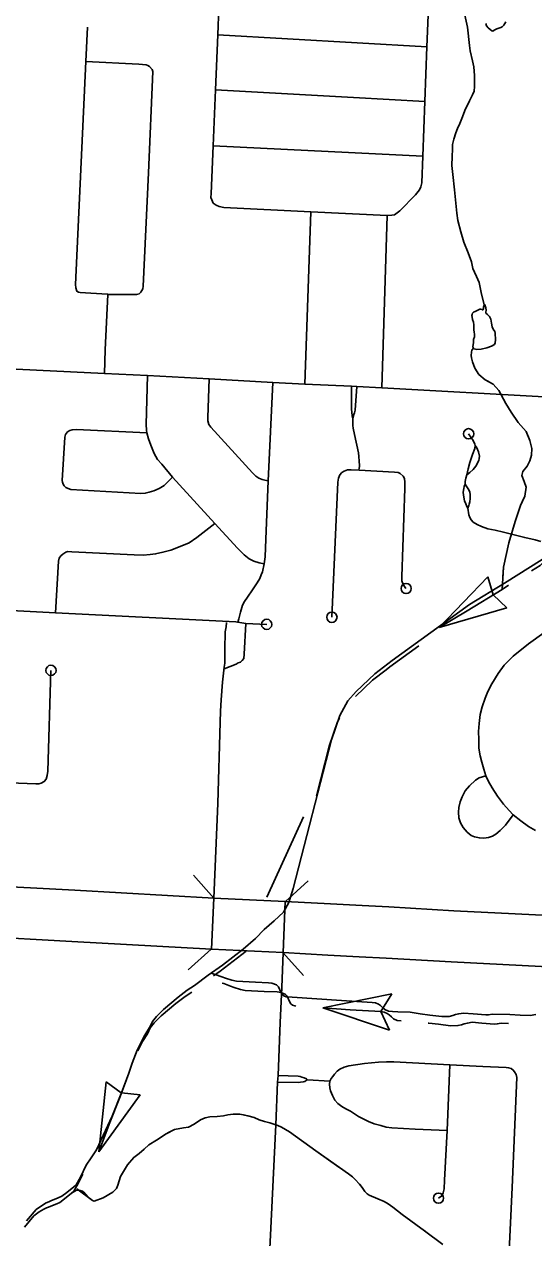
# Model space of a CAD drawing. Extents: x 653372 to 905732, y 627442 to 787275.
# Drawn here: x 674416 to 676900, y 733763 to 739676 of the extents above; entities that cross this region are included whole.
import ezdxf

# ---------------------------------------------------------------- set-up
doc = ezdxf.new("R2010")
doc.units = 0
for name, color, linetype in [('15', 7, 'Continuous'), ('33', 7, 'Continuous'), ('35', 7, 'Continuous'), ('37', 7, 'Continuous'), ('43', 7, 'Continuous')]:
    doc.layers.add(name, color=color, linetype=linetype)

msp = doc.modelspace()

# ---------------------------------------------------------------- linework, layer by layer
at = {"layer": '15'}
for points in [[(674196, 735481.5), (674661.4, 735456.4), (675339.3, 735418.1), (675328.2, 735168.3)], [(675687.1, 735402.1), (675339.3, 735418.1)], [(680963.2, 734878.5), (680371.5, 734907.7), (680339.7, 734908.4), (679818, 734935.4), (679225.9, 734967.7), (679032.3, 734976.3), (678563.7, 734997.8), (678502.4, 735002), (677672.5, 735046.4), (677095.4, 735076.6), (676497.3, 735106.9), (676180.4, 735124.9), (676049.1, 735131.6), (675895.4, 735140.2), (675678.1, 735152.2), (675687.1, 735402.1)], [(675687.1, 735402.1), (675909.3, 735389.8), (676062.4, 735381.2), (676193.8, 735374.6), (676510.7, 735356.6), (677108.2, 735326.3), (677685.7, 735296.1), (678517.6, 735251.5), (678578, 735247.4), (679043.5, 735226.1), (679238.2, 735217.4), (679831.2, 735185), (680348.9, 735158.3), (680380.4, 735157.6), (680975.6, 735128.2)], [(675328.2, 735168.3), (674647.6, 735206.8), (674183.2, 735231.8)], [(675678.1, 735152.2), (675328.2, 735168.3)]]:
    msp.add_lwpolyline(points, dxfattribs=at)
at = {"layer": '33'}
for points in [[(676184.2, 738743.6), (675812.6, 738762.3), (675387.9, 738783.7), (675366.4, 738787.6), (675350.4, 738794.6), (675336.6, 738804.7), (675329.5, 738820.1), (675325.5, 738832.1), (675326.1, 738851.6), (675337.3, 739082.7), (675348.7, 739356.1), (675360, 739623.7), (675369.3, 739892.9), (675382.8, 740161.5)], [(676402.7, 740108.1), (676389.2, 739839.1), (676378.9, 739566.6), (676368.9, 739299.5), (676358.5, 739032.5), (676353.5, 738903.9), (676349.7, 738884.5), (676342.8, 738869.6), (676323.6, 738844.2), (676246.7, 738767.5), (676221.2, 738747.7), (676207, 738744.9), (676184.2, 738743.6)], [(674723.3, 739662.5), (674715.2, 739493.9), (674666.1, 738407.8), (674667.8, 738391.5), (674672.7, 738375.1), (674680.1, 738370.6), (674688.8, 738369.2), (674820.5, 738359.9), (674823.4, 738359.9)], [(675360, 739623.7), (676378.9, 739566.6)], [(674823.4, 738358.8), (674963.2, 738358.8), (674975.3, 738362.8), (674984.2, 738371.2), (674994.4, 738386), (674994.7, 738399), (675021.1, 738951.4), (675042.7, 739446.2), (675039.7, 739456), (675026.1, 739470.5), (675018.1, 739475.1), (675009.8, 739478.8), (674974.5, 739481.3), (674715.2, 739493.9)], [(675348.7, 739356.1), (676020, 739319.8), (676368.9, 739299.5)], [(676358.5, 739032.5), (675337.3, 739082.7)], [(675784.1, 737922.6), (675812.6, 738762.3)], [(676184.2, 738743.6), (676159.1, 737904.9)], [(674823.4, 738358.8), (674810.2, 738088.9), (674806.7, 737974.3)], [(669900.6, 738249.4), (670359.7, 738215.8), (670594, 738200.7), (671138.1, 738172.5), (671606.6, 738145.2), (671823.4, 738130.4), (672493.7, 738090.8), (672522.7, 738089.5), (672994.8, 738061.6), (673314.8, 738047.4), (674309.7, 737999.3), (674806.7, 737974.3), (675017.1, 737963.7), (675317.1, 737948), (675627.9, 737930.3), (675784.1, 737922.6), (676011, 737912), (676037.7, 737910.7), (676159.1, 737904.9), (676979.1, 737858.9), (677253.7, 737844.7), (677550.6, 737831.4), (677841.2, 737811.8), (678446, 737776.3)], [(675017.1, 737963.7), (675009.9, 737725), (675011, 737698), (675013.1, 737685.4), (675021.3, 737656.3), (675032.9, 737624.2), (675049, 737584.2), (675065.5, 737555.8), (675086, 737532), (675139, 737469.8), (675345, 737243.7), (675455.9, 737122.7), (675487.7, 737089.9), (675512.1, 737070.9), (675534.9, 737059.6), (675560.7, 737052.1), (675585.6, 737047.5)], [(675317.1, 737948), (675309.8, 737759.7), (675310.4, 737743.1), (675316.1, 737726.4), (675325.4, 737712.7), (675527.6, 737490.8), (675545.4, 737473.9), (675558.6, 737464.9), (675576.2, 737456.9), (675588.4, 737454.4), (675605.5, 737451.8)], [(675456.6, 736761.7), (675461, 736777.9), (675469.7, 736811.4), (675480.3, 736844.8), (675489.5, 736863.8), (675503.6, 736883.6), (675527.8, 736920.4), (675551, 736953.4), (675564.1, 736975.2), (675571.4, 736992.3), (675576.7, 737007.6), (675585.6, 737047.5), (675589.4, 737080.4), (675594, 737166.9), (675605.5, 737451.8), (675627.9, 737930.3)], [(676011, 737912), (676011.4, 737800.6), (676012.5, 737785), (676014.2, 737768.4), (676017, 737756.5), (676022.4, 737774), (676025.8, 737783), (676029.4, 737795.8), (676037.7, 737910.7)], [(676017, 737756.5), (676016.9, 737735.6), (676017, 737720.6), (676018.8, 737708.2), (676025.3, 737677), (676044.6, 737587), (676047.3, 737570), (676048.7, 737546.4), (676049.7, 737526.5), (676049.2, 737507.3)], [(675139, 737469.8), (675098.3, 737429.1), (675072.8, 737414.4), (675047.4, 737402.7), (675025.1, 737395.6), (675005.7, 737390.5), (674984.5, 737390.1), (674642.7, 737409.1), (674630.4, 737413.3), (674618.4, 737419.3), (674609.9, 737426.3), (674605, 737434.3), (674602.2, 737444.7), (674600.7, 737452.7), (674612.8, 737663.7), (674617.1, 737677.1), (674627.1, 737690.3), (674637.9, 737696.7), (674648.6, 737700.2), (674669.8, 737701.5), (675013.1, 737685.4)], [(676582.1, 737680.5), (676604.4, 737646.9), (676611.9, 737630.6), (676614.4, 737623)], [(676614.4, 737623), (676611.8, 737608.6), (676601.3, 737579.5), (676587.8, 737540.2), (676579.4, 737509.9), (676573.7, 737480.1), (676588.5, 737492.5), (676603.9, 737506), (676617.3, 737523.2), (676632, 737550.1), (676633.8, 737560.4), (676634.3, 737571), (676630.1, 737592), (676622.1, 737611.5), (676614.4, 737623)], [(675915.6, 736786.3), (675944.7, 737444.2), (675947.5, 737464.5), (675954.4, 737479.8), (675964.4, 737491.9), (675975.8, 737499), (675991, 737504.4), (676008.7, 737505.5), (676048.2, 737503.8), (676221.4, 737493.2), (676237.8, 737491.7), (676248.4, 737487.6), (676263.5, 737473.8), (676268.8, 737462.9), (676271.2, 737445.1), (676271.3, 737413), (676255.8, 736985.4), (676256.2, 736964), (676262.1, 736946.7), (676276, 736927)], [(676573.7, 737480.1), (676567.8, 737463.6), (676565.7, 737447.3), (676565.5, 737435.6)], [(676565.5, 737435.6), (676560.6, 737424), (676558, 737413.8), (676556, 737395.5), (676557.2, 737381.3), (676562.2, 737353.2), (676567.7, 737339.1), (676572.6, 737326.1), (676578.3, 737317.4), (676582.4, 737330.6), (676584.5, 737337.8), (676587.3, 737349.3), (676589.9, 737365.8), (676589.4, 737384), (676587.6, 737395.9), (676582.5, 737408), (676572.9, 737422.6), (676565.5, 737435.6)], [(676578.3, 737317.4), (676583, 737285.9), (676587.4, 737271.8), (676594, 737261.4), (676604.9, 737250.4), (676623.3, 737238.6), (676644.5, 737229.4), (676675.7, 737217.7), (676710.9, 737210.2), (676751.9, 737200.9), (676855.4, 737174.9), (676907, 737163.7), (676933.5, 737155.9)], [(674568.6, 736807.9), (674583.1, 737060.5), (674586.4, 737073.9), (674594.4, 737085.2), (674604.3, 737094.5), (674618.1, 737103.8), (674627.8, 737106.4), (674647, 737104.8), (674951.8, 737089.9), (674996, 737089.5), (675029.8, 737092.4), (675055.9, 737095.4), (675091.8, 737103), (675130.6, 737113.4), (675175.4, 737130.4), (675219.3, 737149.3), (675257.2, 737175.1), (675345, 737243.7)], [(671780.3, 736956.1), (672951.2, 736886.8), (673266.3, 736870), (673597.7, 736854.6), (673933.5, 736839.8), (674256.9, 736824.2), (674568.6, 736807.9), (675447.5, 736763.5)], [(677075.5, 736801.5), (676874.3, 736656.1), (676799, 736596.7), (676756.1, 736552.7), (676725.9, 736512), (676694.7, 736462.4), (676676.4, 736424.4), (676662.1, 736391.9), (676648.2, 736350.7), (676638.9, 736313.1), (676633.2, 736269.4), (676630.5, 736230.1), (676631.6, 736190.7), (676632.5, 736149.1), (676638.8, 736111.8), (676646.1, 736080.3), (676655.4, 736045.9), (676666.3, 736013.6), (676678.9, 735986.5), (676696.6, 735956), (676722.8, 735914.4), (676751.3, 735874.9), (676780.1, 735844.3), (676799.5, 735822.9), (676835.8, 735794.3), (676874.3, 735767.2), (676907.9, 735747.6)], [(675402.2, 736760.3), (675399.4, 736740.3), (675395.8, 736715.2), (675393.3, 736631), (675393.3, 736584.2), (675392.7, 736562.7), (675390.6, 736542.6), (675382.7, 736469.8), (675375.8, 736383.6), (675372, 736328.3), (675370.4, 736275.8), (675359.9, 735878.2), (675339.3, 735418.1)], [(675495.5, 736756.3), (675487.7, 736607.1), (675485.7, 736585.9), (675478.3, 736575.2), (675469.5, 736567.9), (675458.1, 736563.6), (675448, 736557.2), (675389.9, 736535.7)], [(675597.6, 736751.8), (675495.5, 736756.3), (675456.6, 736761.7), (675447.5, 736763.5)], [(674545.9, 736527.6), (674530.3, 736036.8), (674528, 736016.1), (674521.7, 735998), (674513, 735985.9), (674497.8, 735977.2), (674487, 735975), (674471.3, 735975.5), (674215.9, 735983.8)], [(676666.3, 736013.6), (676633.4, 736004), (676616, 735991.9), (676587, 735965.3), (676565.4, 735939.9), (676551.2, 735910.6), (676541.5, 735886.4), (676534.8, 735859.8), (676532.6, 735836.1), (676534, 735809.3), (676542.2, 735784.6), (676554.9, 735761.2), (676574.3, 735739.8), (676593.8, 735723.6), (676610.7, 735716.4), (676634.3, 735711.2), (676655.8, 735710.6), (676678.9, 735713.6), (676697.7, 735719.7), (676714.3, 735729.6), (676736.4, 735746.8), (676761.7, 735772.8), (676799.5, 735822.9)], [(675515.3, 731313.7), (675525.7, 731647.9), (675527.6, 731729.8), (675526.9, 731803.8), (675524.2, 731832.9), (675524.8, 731876.4), (675532.4, 732082.9), (675545.1, 732383.8), (675547.3, 732506.3), (675551.2, 732564.2), (675557.9, 732619.2), (675562, 732656.8), (675566.1, 732699.4), (675567.7, 732751.1), (675574.5, 732921.3), (675585.2, 733141.6), (675599, 733432.2), (675614.3, 733743.5), (675641.8, 734313.9), (675651, 734521.2), (675653.2, 734553.6), (675664, 734812.5), (675672, 734981.5), (675678.1, 735152.2)], [(676774.8, 733595.4), (676794.9, 734007.4), (676816.8, 734544.4), (676814, 734558), (676806.1, 734571.1), (676799.3, 734580.3), (676789.8, 734587.1), (676777.1, 734591.3), (676764.9, 734592.3), (676651.8, 734597.6), (676490, 734605.7), (676218, 734620.3), (676181.4, 734620.1), (676142, 734618.1), (676075, 734611.4), (675997.4, 734600.6), (675975.9, 734594.8), (675953.8, 734584.5), (675941.2, 734573.9), (675927.9, 734560.1), (675919.9, 734549.4), (675911.8, 734538.7), (675905.9, 734526.1), (675903.8, 734512), (675904.7, 734493.9), (675908.8, 734479), (675917.7, 734455.5), (675929.3, 734433.9), (675943.6, 734417.4), (675963.8, 734403), (675984, 734391.7), (676006.8, 734380.1), (676045.9, 734353.8), (676093.5, 734328.9), (676122.1, 734318.7), (676153.4, 734309.4), (676180.2, 734302.2), (676207.7, 734298.1), (676321.5, 734292.8), (676476.7, 734284.9)], [(675653.2, 734553.6), (675750.6, 734550.4), (675760.2, 734548.5), (675769.1, 734546), (675779.6, 734542.4), (675791, 734536.9), (675796, 734532.6), (675792.4, 734530.1), (675784.2, 734524.9), (675775.5, 734522), (675762.9, 734520.4), (675753.5, 734519.7), (675651, 734521.2)], [(676490, 734605.7), (676476.7, 734284.9), (676464.9, 734043.1), (676462.4, 734001.3), (676458, 733981.5), (676451.1, 733967.5), (676435.3, 733955.8)], [(675796, 734532.6), (675905.9, 734526.1)]]:
    msp.add_lwpolyline(points, dxfattribs=at)
for centre in [(676582.1, 737680.5), (676277.5, 736926.4), (676277.5, 736926.4), (675915.6, 736786.3), (675597.6, 736751.8), (674545.9, 736527.6), (676435.3, 733955.8)]:
    msp.add_circle(centre, 25, dxfattribs=at)
at = {"layer": '35'}
for points in [[(676658.5, 738310.2), (676644.3, 738361.1), (676634.1, 738417.3), (676620.9, 738447.6), (676610.3, 738468.2), (676601.8, 738486), (676596, 738518.3), (676579.3, 738562.2), (676559.1, 738613.3), (676544.3, 738664.6), (676529.6, 738720.3), (676524.4, 738755.4), (676518.5, 738821.1), (676513.7, 738869.2), (676504.7, 738943.5), (676499.8, 738987.7), (676501.1, 739031.1), (676503.9, 739066.5), (676504, 739089.6), (676510.4, 739116), (676519.8, 739146.2), (676527.8, 739167.4), (676539.8, 739192.9), (676551.5, 739224.8), (676564.3, 739256.1), (676587.1, 739302.8), (676601.5, 739332.3), (676608.3, 739350.2), (676611.2, 739372.1), (676611.3, 739395.2), (676610, 739426.3), (676606.7, 739468.1), (676600.9, 739498.2), (676588.8, 739547.1), (676585.6, 739573.1), (676575.9, 739661), (676563.5, 739719.5)], [(676762.7, 739687), (676754.4, 739671.4), (676745.1, 739662.7), (676738.8, 739659.5), (676729.2, 739657.5), (676718.9, 739653.9), (676706.3, 739646.9), (676699.4, 739642.6), (676695.5, 739643.3), (676687.7, 739649.7), (676677.8, 739657.9), (676669.7, 739668.9), (676665.5, 739679.7)], [(676623.8, 738281.3), (676614.1, 738275.9), (676606.1, 738272.8), (676601.4, 738268.4), (676600.1, 738262.3), (676597.7, 738256.1), (676599.1, 738248.2), (676601.6, 738237.4), (676605.2, 738223.7), (676607.1, 738211.3), (676607.2, 738197.7), (676607.4, 738185.3), (676608.3, 738177.9), (676610.1, 738163.8), (676610.4, 738153.1), (676606.6, 738140.2), (676605.1, 738125.6), (676603.3, 738104.8), (676606.5, 738097.9), (676609.8, 738095)], [(676609.8, 738095), (676622.1, 738091.8), (676643.6, 738092.8), (676671.4, 738098.8), (676694.2, 738107.1), (676708, 738115.2), (676712.2, 738123.5), (676713.7, 738137.5), (676710.8, 738170.9), (676709.9, 738179.4), (676701.2, 738190.4), (676697, 738201.8), (676694.1, 738218.8), (676690.2, 738238.7), (676683.9, 738252.4), (676674.6, 738262.3), (676666.3, 738268.7), (676666.5, 738273.2), (676667.9, 738283.4), (676666, 738294.7), (676663.4, 738304.4), (676661.3, 738309.5), (676658.5, 738310.2), (676657.3, 738307.9), (676655.3, 738297.3), (676654.5, 738290), (676652.1, 738284.4), (676648.7, 738284.5), (676646.6, 738286.8), (676640.4, 738288.1), (676636.4, 738287.7), (676623.8, 738281.3)]]:
    msp.add_lwpolyline(points, dxfattribs=at)
at = {"layer": '37'}
for points in [[(675240.1, 735529.6), (675340.4, 735418)], [(675688.8, 735402), (675799.9, 735502.7)], [(675327.1, 735168.4), (675215.5, 735068.1)], [(675777.2, 735041.2), (675676.5, 735152.3)]]:
    msp.add_lwpolyline(points, dxfattribs=at)
at = {"layer": '43'}
for p, q in [((676438.8, 736736.1), (676676.1, 736984)), ((676676.1, 736984), (676701.7, 736896.3)), ((676702.3, 736895.2), (676768.3, 736832.1)), ((676768.3, 736832.1), (676438.8, 736736.1)), ((675870.8, 734882.5), (676207, 734951.1)), ((676207, 734951.1), (676154.2, 734864.6)), ((676196.3, 734773.8), (675870.8, 734882.5)), ((676154.2, 734864.6), (676196.3, 734773.8)), ((674778.8, 734181.7), (674815, 734523)), ((674814.7, 734522.7), (674888.8, 734469.3)), ((674980.8, 734459.1), (674778.8, 734181.7)), ((674889.9, 734468.8), (674980.8, 734459.6))]:
    msp.add_line(p, q, dxfattribs=at)
for points in [[(676606.5, 738097.9), (676598.3, 738087.4), (676595.7, 738077.3), (676594.7, 738062.1), (676596.6, 738049.7), (676601.4, 738031.7), (676612.3, 738000.9), (676631.7, 737969.8), (676663.1, 737943.5), (676701.4, 737922), (676729.3, 737890.6), (676763, 737828.6), (676788.8, 737785.5), (676822.9, 737735.3), (676862.2, 737691.7), (676881.2, 737647.1), (676890.2, 737607.9), (676889.2, 737575.7), (676880, 737548.9), (676867.3, 737522.1), (676846.2, 737497.3), (676842.2, 737477.1), (676853.2, 737448), (676862.6, 737420.6), (676856.2, 737376.7), (676834.5, 737331.6), (676808.4, 737252.7), (676778.1, 737148.6), (676752.6, 737030.7), (676745.9, 736922.4)], [(676606.5, 738097.9), (676598.3, 738087.4), (676595.7, 738077.3), (676594.7, 738062.1), (676596.6, 738049.7), (676601.4, 738031.7), (676612.3, 738000.9), (676631.7, 737969.8), (676663.1, 737943.5), (676678.4, 737934.9)], [(676759.7, 737834.7), (676763, 737828.6), (676788.8, 737785.5), (676822.9, 737735.3), (676862.2, 737691.7), (676881.2, 737647.1), (676890.2, 737607.9), (676889.2, 737575.7), (676880, 737548.9), (676867.3, 737522.1), (676846.2, 737497.3), (676844.7, 737489.5)], [(676849.7, 737363.2), (676834.5, 737331.6), (676808.4, 737252.7), (676778.1, 737148.6), (676752.6, 737030.7), (676749.6, 736982)], [(677186.4, 737272.2), (677162.7, 737252.1), (677035.6, 737139), (676930.1, 737037.9), (676888.9, 737012.1)], [(676941.3, 737068.6), (676757.2, 736953.1), (676585.7, 736849.1), (676209.9, 736575.6), (676124.9, 736510.4), (676034.3, 736425), (675993.9, 736378.8), (675954.5, 736307.7), (675913.7, 736188.6), (675725.9, 735463.9), (675705.2, 735396.7), (675678.9, 735349.3)], [(676777, 736942), (676745.9, 736922.4), (676574.5, 736818.4), (676438.8, 736736.1)], [(676339.4, 736647.4), (676198.7, 736545), (676179.6, 736530.4)], [(676179.6, 736530.4), (676113.7, 736479.7), (676030.1, 736401)], [(675953.1, 736294.8), (675943.3, 736277.1), (675902.4, 736158), (675839.8, 735916.2)], [(675777.3, 735814.2), (675597.9, 735422.7)], [(675678.9, 735349.3), (675633.8, 735307.5), (675585.9, 735264.4), (675542.8, 735220.4), (675482.6, 735169.3), (675381.3, 735091.8), (675312.5, 735042.5), (675245.5, 734992), (675210.5, 734969.5), (675166.4, 734934.7), (675094, 734875.7), (675060.2, 734840.3), (675041.4, 734816), (675026.9, 734787.3), (675003.3, 734750.4), (674965.5, 734676.2), (674942.3, 734614.4), (674923.6, 734560.3), (674890.9, 734474.2), (674844.8, 734354.7), (674767.3, 734191.3), (674742.3, 734152.3), (674717.9, 734116.7), (674689.5, 734057.9), (674668, 734021.2), (674657.8, 734011.6), (674622.7, 733983.9), (674599.5, 733965.4), (674581.5, 733957.7), (674544.5, 733943.2), (674535, 733938.5), (674521.8, 733932.8), (674499.6, 733919.1), (674474, 733900), (674426.4, 733844.8)], [(675497.6, 735158.7), (675370.1, 735061.2), (675338.7, 735038.7)], [(676910.5, 734850.4), (676882.6, 734846.4), (676832.7, 734848.2), (676782.8, 734851.4), (676697.6, 734853.1), (676678.8, 734849.7), (676666.3, 734849.5), (676603.7, 734854.2), (676556.9, 734857.9), (676533.7, 734854.2), (676518.5, 734850), (676504.7, 734845.6), (676487.6, 734841.5), (676451, 734841.4), (676393.3, 734848.2), (676346.1, 734853.2), (676296.7, 734862), (676237.1, 734864.4), (676210.5, 734865.5), (676190.8, 734866.8), (676172.9, 734875), (676163.5, 734883.8), (676152.1, 734894.4), (676142.4, 734900.9), (676127.8, 734907.3), (676111.7, 734909.8), (675962.2, 734918.5), (675722.2, 734934.8), (675691.7, 734937.4), (675681.6, 734941.7), (675673.2, 734948.2), (675666.2, 734959.8), (675654.3, 734985.7), (675645.5, 734995.6), (675623.4, 735002.9), (675605.9, 735005.7), (675543.1, 735007.8), (675450.2, 735013.4), (675427.6, 735017.5), (675396.1, 735027.5), (675379.2, 735034.3), (675346.1, 735046.1), (675326.4, 735052.9)], [(675739.1, 734891.9), (675734.1, 734892.3), (675724, 734896.6), (675715.7, 734903.1), (675708.7, 734914.7), (675696.8, 734940.6), (675688, 734950.5), (675665.9, 734957.8), (675648.4, 734960.5), (675585.6, 734962.7), (675492.6, 734968.3), (675470, 734972.4), (675438.5, 734982.4), (675421.7, 734989.2), (675388.6, 735001), (675381.1, 735003.6)], [(675232.6, 734960.2), (675199.3, 734938.8), (675155.1, 734904), (675082.7, 734845), (675049, 734809.7), (675030.2, 734785.3), (675015.7, 734756.6), (674992.1, 734719.8), (674968.8, 734674.1)], [(676253.2, 734820.3), (676253, 734820.4), (676233.3, 734821.7), (676215.3, 734829.9), (676205.9, 734838.7), (676194.6, 734849.2), (676184.9, 734855.8), (676170.3, 734862.2), (676154.2, 734864.6), (676004.7, 734873.4), (675870.8, 734882.5)], [(676777, 734807.3), (676740.1, 734808), (676721.3, 734804.6), (676708.8, 734804.4), (676646.1, 734809.1), (676599.4, 734812.8), (676576.2, 734809.1), (676561, 734804.9), (676547.2, 734800.4), (676530, 734796.4), (676493.5, 734796.2), (676435.8, 734803.1), (676388.6, 734808), (676384.4, 734808.8)], [(674920, 734551.7), (674912.4, 734529.6), (674879.6, 734443.6), (674833.6, 734324), (674778.8, 734181.7)], [(676138.6, 733952.5), (676097.6, 733970.7), (676087.9, 733977.4), (676076.5, 733988.3), (676069.8, 733997.8), (676063.6, 734007.4), (676050.1, 734024.2), (676028.5, 734046.5), (676016, 734059.2), (675996.5, 734073.8), (675837.8, 734186.3), (675708.1, 734279.4), (675669.6, 734302.2), (675651.7, 734310.4), (675613.4, 734322.1), (675586.7, 734329.9), (675560.1, 734338.3), (675535.8, 734349.6), (675505.1, 734357.5), (675466.6, 734364.5), (675433.3, 734365.5), (675408.6, 734362.2), (675386.3, 734357.6), (675355.5, 734354.4), (675320.3, 734351.9), (675297.4, 734346.8), (675274.8, 734337.5), (675243.2, 734316.8), (675217, 734302.4), (675192.4, 734299), (675148.8, 734290.9), (675107.2, 734270), (675060.7, 734239.2), (675023.6, 734215.1), (675000.2, 734195.3), (674975, 734172.7), (674949.6, 734154.4), (674918.6, 734118.5), (674905, 734094.3), (674885.3, 734060.9), (674872.4, 734019.7), (674866, 734003), (674846.7, 733984.8), (674799.7, 733958.1), (674756.5, 733941.3), (674749, 733944.4), (674733.5, 733956), (674710.9, 733980.7), (674698.9, 733990.4), (674682, 733995), (674670.3, 733994.8), (674646.5, 733980.9)], [(675492.7, 734359.8), (675466.6, 734364.5), (675433.3, 734365.5), (675408.6, 734362.2), (675386.3, 734357.6), (675355.5, 734354.4), (675320.3, 734351.9), (675297.4, 734346.8), (675274.8, 734337.5), (675243.2, 734316.8), (675217, 734302.4), (675192.4, 734299), (675148.8, 734290.9), (675115.4, 734274.1)], [(675949.6, 734107), (675837.8, 734186.3), (675708.1, 734279.4), (675669.6, 734302.2), (675651.7, 734310.4), (675618.4, 734320.6)], [(675006.2, 734200.3), (675000.2, 734195.3), (674975, 734172.7), (674949.6, 734154.4), (674918.6, 734118.5), (674905, 734094.3), (674885.3, 734060.9), (674872.4, 734019.7), (674866, 734003), (674846.7, 733984.8), (674799.7, 733958.1), (674756.5, 733941.3), (674749, 733944.4), (674672.7, 734001.6)], [(674700.5, 734073.3), (674678.2, 734027.3), (674656.7, 733990.5), (674646.5, 733980.9), (674611.5, 733953.2), (674588.3, 733934.7), (674573.6, 733928.5)], [(676369.5, 733795.4), (676367.1, 733797.2), (676258.3, 733876.6), (676212.3, 733912.2), (676190, 733928.7), (676171, 733939.2), (676138.6, 733952.5), (676097.6, 733970.7), (676087.9, 733977.4), (676076.5, 733988.3), (676069.8, 733997.8), (676063.6, 734007.4), (676050.9, 734023.2)], [(674573.6, 733928.5), (674570.3, 733927), (674533.2, 733912.5), (674523.8, 733907.9), (674510.6, 733902.1), (674488.3, 733888.5), (674462.8, 733869.4), (674416, 733815.1)], [(676456.2, 733730.2), (676367.1, 733797.2), (676258.3, 733876.6), (676212.3, 733912.2), (676190, 733928.7), (676171, 733939.2), (676138.6, 733952.5)]]:
    msp.add_lwpolyline(points, dxfattribs=at)

doc.saveas('drawing.dxf')
